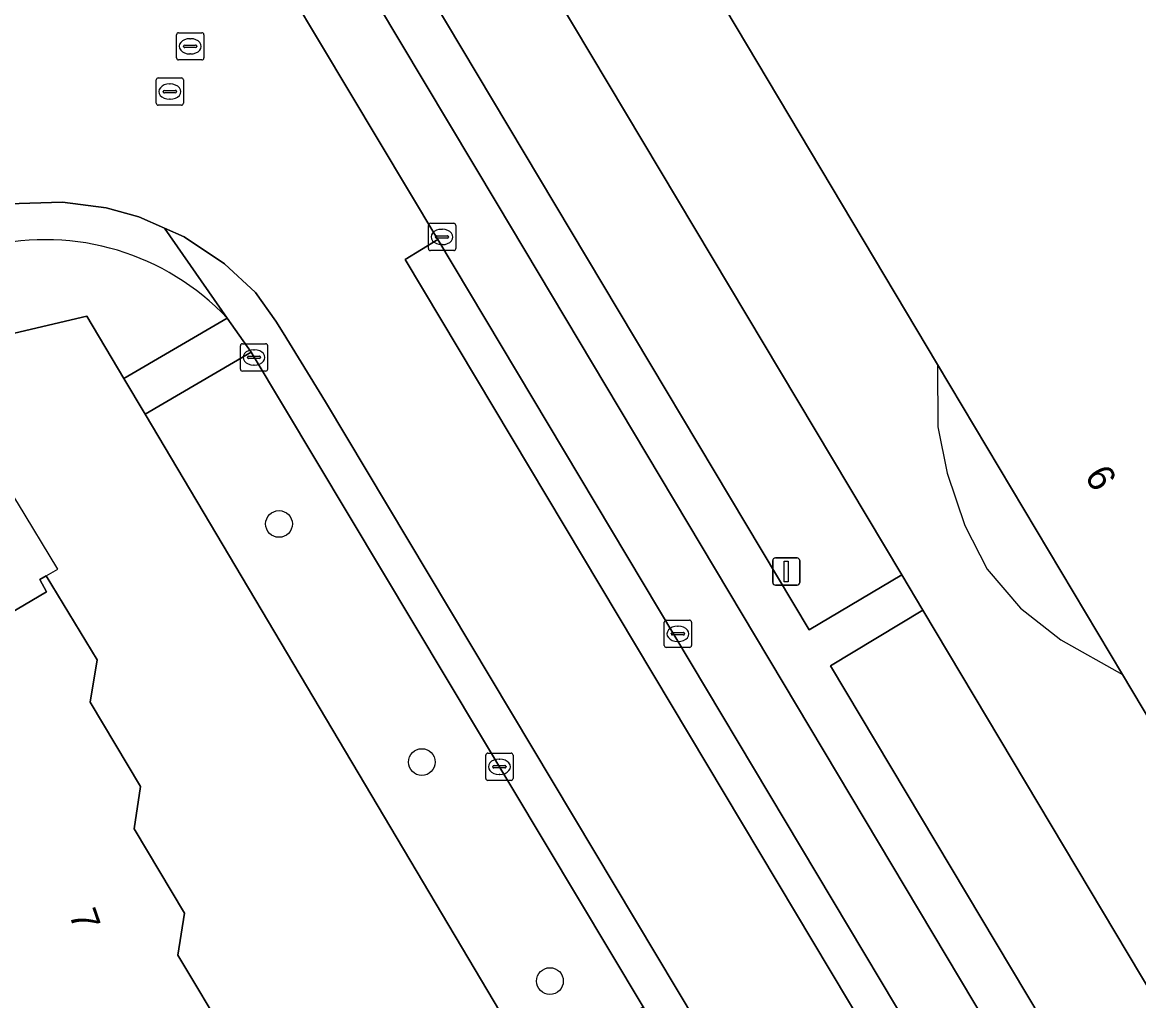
# Model space of a CAD drawing. Extents: x 156702 to 158052, y 387630 to 388992.
# Drawn here: x 157434.49 to 157475.41, y 388380.48 to 388416.34 of the extents above; entities that cross this region are included whole.
import ezdxf

# ---------------------------------------------------------------- set-up
doc = ezdxf.new("R2010")
doc.units = 0
for name, color, linetype in [('IMGEO_Berm_groen', 7, 'Continuous'), ('IMGEO_Boom', 7, 'Continuous'), ('IMGEO_Erf', 7, 'Continuous'), ('IMGEO_Groenvoorziening', 7, 'Continuous'), ('IMGEO_Kolk', 7, 'Continuous'), ('IMGEO_Lichtmast', 7, 'Continuous'), ('IMGEO_Pand', 7, 'Continuous'), ('IMGEO_Pand_nummerreeks', 7, 'Continuous'), ('IMGEO_Pand_overbouw', 7, 'Continuous'), ('IMGEO_Parkeervlak_gesloten', 7, 'Continuous'), ('IMGEO_Parkeervlak_open', 7, 'Continuous'), ('IMGEO_Rijbaan_lokaal_gesloten', 7, 'Continuous'), ('IMGEO_Rioolput', 7, 'Continuous'), ('IMGEO_Voetpad_open', 7, 'Continuous')]:
    doc.layers.add(name, color=color, linetype=linetype)

msp = doc.modelspace()

# ---------------------------------------------------------------- linework, layer by layer
at = {"layer": 'IMGEO_Berm_groen'}
for points in [[(157433.245, 388408.125), (157406.444, 388401.833), (157406.797, 388400.344), (157405.459, 388400.051), (157405.856, 388398.287), (157436.862, 388405.571)], [(157436.862, 388405.571), (157438.216, 388403.291), (157442, 388405.495)]]:
    msp.add_lwpolyline(points, dxfattribs=at)
msp.add_lwpolyline([(157442.881, 388404.255), (157439, 388401.98), (157454.144, 388376.467), (157456.016, 388377.549), (157455.147, 388378.994), (157457.241, 388380.247)], close=True, dxfattribs=at)
msp.add_arc((157435.352, 388399.251), 9.121, 43.2037, 103.3558, dxfattribs=at)
at = {"layer": 'IMGEO_Boom'}
for centre in [(157443.9, 388397.953), (157449.135, 388389.225), (157453.83, 388381.196)]:
    msp.add_circle(centre, 0.489, dxfattribs=at)
at = {"layer": 'IMGEO_Erf'}
msp.add_lwpolyline([(157547.871, 388429.689), (157554.354, 388433.564), (157571.439, 388443.663), (157589.423, 388413.332), (157572.504, 388403.237), (157507.777, 388364.615), (157503.483, 388362.052), (157500, 388367.867), (157492.6, 388380.221), (157484.836, 388375.623), (157474.815, 388392.432), (157468.035, 388403.803), (157457.928, 388420.757), (157465.642, 388425.383), (157458.278, 388437.731), (157479.831, 388450.591), (157474.478, 388459.507), (157483.232, 388464.697), (157504.846, 388477.512), (157505.506, 388476.399), (157508.774, 388478.336), (157513.443, 388470.461), (157521.03, 388474.959)], close=True, dxfattribs=at)
for points in [[(157445.84, 388431.057), (157466.727, 388396.084), (157467.503, 388394.79), (157486.764, 388362.512), (157492.337, 388353.141), (157497.168, 388345.09), (157497.343, 388345.203), (157498.936, 388342.642), (157507.195, 388328.982), (157508.889, 388326.101), (157508.65, 388325.957), (157534.566, 388282.769)], [(157504.449, 388292.394), (157503.711, 388293.661), (157498.371, 388302.585), (157497.549, 388303.944), (157495.313, 388307.639), (157488.647, 388318.784), (157481.363, 388331.049), (157472.288, 388346.172), (157468.42, 388352.617), (157465.121, 388358.149), (157461.541, 388364.108), (157458.676, 388368.895), (157454.144, 388376.467), (157439, 388401.98), (157438.216, 388403.291), (157436.862, 388405.571), (157405.856, 388398.287)], [(157433.009, 388394.068), (157435.379, 388395.461), (157435.131, 388395.916), (157435.365, 388396.049), (157437.235, 388392.972), (157436.98, 388391.415), (157438.822, 388388.332), (157438.588, 388386.775), (157440.438, 388383.688), (157440.195, 388382.141), (157442.035, 388379.067), (157441.79, 388377.509), (157443.627, 388374.435), (157443.196, 388372.79), (157439.969, 388370.867), (157444.704, 388362.933), (157443.119, 388361.819), (157420.062, 388345.615)]]:
    msp.add_lwpolyline(points, dxfattribs=at)
at = {"layer": 'IMGEO_Groenvoorziening'}
for points in [[(157466.727, 388396.084), (157445.84, 388431.057), (157442.469, 388429.038), (157443.743, 388426.865), (157453.443, 388410.621), (157463.326, 388394.073)], [(157486.764, 388362.512), (157467.503, 388394.79), (157464.109, 388392.747), (157482.364, 388362.19), (157483.412, 388360.492)]]:
    msp.add_lwpolyline(points, close=True, dxfattribs=at)
at = {"layer": 'IMGEO_Kolk'}
for p, q in [((157449.375, 388408.048), (157449.375, 388408.9)), ((157449.45, 388408.974), (157450.302, 388408.974)), ((157449.863, 388408.754), (157449.888, 388408.754)), ((157450.376, 388408.9), (157450.376, 388408.048)), ((157449.634, 388408.468), (157449.634, 388408.48)), ((157450.072, 388408.431), (157449.674, 388408.431)), ((157449.677, 388408.517), (157450.075, 388408.517)), ((157450.118, 388408.48), (157450.118, 388408.468)), ((157450.302, 388407.974), (157449.45, 388407.974)), ((157449.886, 388408.194), (157449.861, 388408.194)), ((157442.483, 388403.633), (157442.483, 388404.485)), ((157442.558, 388404.559), (157443.41, 388404.559)), ((157442.971, 388404.339), (157442.996, 388404.339)), ((157443.484, 388404.485), (157443.484, 388403.633)), ((157442.742, 388404.053), (157442.742, 388404.065)), ((157443.18, 388404.016), (157442.782, 388404.016)), ((157442.785, 388404.102), (157443.183, 388404.102)), ((157443.226, 388404.065), (157443.226, 388404.053)), ((157443.41, 388403.559), (157442.558, 388403.559)), ((157442.994, 388403.779), (157442.969, 388403.779)), ((157458.095, 388394.426), (157458.947, 388394.426)), ((157458.02, 388393.5), (157458.02, 388394.352)), ((157458.508, 388394.206), (157458.533, 388394.206)), ((157459.021, 388394.352), (157459.021, 388393.5)), ((157458.279, 388393.92), (157458.279, 388393.932)), ((157458.717, 388393.883), (157458.319, 388393.883)), ((157458.322, 388393.969), (157458.72, 388393.969)), ((157458.531, 388393.646), (157458.506, 388393.646)), ((157458.763, 388393.932), (157458.763, 388393.92)), ((157458.947, 388393.426), (157458.095, 388393.426)), ((157451.554, 388389.552), (157452.406, 388389.552)), ((157451.479, 388388.626), (157451.479, 388389.478)), ((157451.781, 388389.095), (157452.179, 388389.095)), ((157451.967, 388389.332), (157451.992, 388389.332)), ((157452.48, 388389.478), (157452.48, 388388.626)), ((157451.738, 388389.046), (157451.738, 388389.058)), ((157452.176, 388389.009), (157451.778, 388389.009)), ((157451.99, 388388.772), (157451.965, 388388.772)), ((157452.222, 388389.058), (157452.222, 388389.046)), ((157452.406, 388388.552), (157451.554, 388388.552))]:
    msp.add_line(p, q, dxfattribs=at)
for points in [[(157449.375, 388408.048), (157449.375, 388408.9)], [(157449.45, 388408.974), (157450.302, 388408.974)], [(157450.376, 388408.9), (157450.376, 388408.048)], [(157450.302, 388407.974), (157449.45, 388407.974)], [(157442.483, 388403.633), (157442.483, 388404.485)], [(157442.558, 388404.559), (157443.41, 388404.559)], [(157443.484, 388404.485), (157443.484, 388403.633)], [(157443.41, 388403.559), (157442.558, 388403.559)], [(157458.095, 388394.426), (157458.947, 388394.426)], [(157458.02, 388393.5), (157458.02, 388394.352)], [(157459.021, 388394.352), (157459.021, 388393.5)], [(157458.947, 388393.426), (157458.095, 388393.426)], [(157451.554, 388389.552), (157452.406, 388389.552)], [(157451.479, 388388.626), (157451.479, 388389.478)], [(157452.48, 388389.478), (157452.48, 388388.626)], [(157452.406, 388388.552), (157451.554, 388388.552)]]:
    msp.add_lwpolyline(points, dxfattribs=at)
for centre, radius, start, end in [((157449.452, 388408.898), 0.0765, 91.552, 178.448), ((157449.452, 388408.898), 0.0765, 91.552, 178.448), ((157450.3, 388408.898), 0.0765, 1.552, 88.448), ((157450.3, 388408.898), 0.0765, 1.552, 88.448), ((157449.674, 388408.477), 0.0403, 85.8775, 175.7526), ((157449.671, 388408.467), 0.0366, 178.938, 274.7102), ((157450.075, 388408.474), 0.043, 264.8664, 352.4533), ((157450.079, 388408.479), 0.0386, 1.7309, 96.639), ((157449.452, 388408.05), 0.0765, 181.552, 268.448), ((157449.452, 388408.05), 0.0765, 181.552, 268.448), ((157450.3, 388408.05), 0.0765, 271.552, 358.448), ((157450.3, 388408.05), 0.0765, 271.552, 358.448), ((157442.56, 388404.483), 0.0765, 91.552, 178.448), ((157442.56, 388404.483), 0.0765, 91.552, 178.448), ((157443.408, 388404.483), 0.0765, 1.552, 88.448), ((157443.408, 388404.483), 0.0765, 1.552, 88.448), ((157442.782, 388404.062), 0.0403, 85.8775, 175.7526), ((157442.779, 388404.052), 0.0366, 178.938, 274.7102), ((157443.183, 388404.059), 0.043, 264.8664, 352.4533), ((157443.187, 388404.064), 0.0386, 1.7309, 96.639), ((157442.56, 388403.635), 0.0765, 181.552, 268.448), ((157442.56, 388403.635), 0.0765, 181.552, 268.448), ((157443.408, 388403.635), 0.0765, 271.552, 358.448), ((157443.408, 388403.635), 0.0765, 271.552, 358.448), ((157458.097, 388394.35), 0.0765, 91.552, 178.448), ((157458.097, 388394.35), 0.0765, 91.552, 178.448), ((157458.945, 388394.35), 0.0765, 1.552, 88.448), ((157458.945, 388394.35), 0.0765, 1.552, 88.448), ((157458.319, 388393.929), 0.0403, 85.8775, 175.7526), ((157458.316, 388393.919), 0.0366, 178.938, 274.7102), ((157458.72, 388393.926), 0.043, 264.8664, 352.4533), ((157458.724, 388393.931), 0.0386, 1.7309, 96.639), ((157458.097, 388393.502), 0.0765, 181.552, 268.448), ((157458.097, 388393.502), 0.0765, 181.552, 268.448), ((157458.945, 388393.502), 0.0765, 271.552, 358.448), ((157458.945, 388393.502), 0.0765, 271.552, 358.448), ((157451.556, 388389.476), 0.0765, 91.552, 178.448), ((157451.556, 388389.476), 0.0765, 91.552, 178.448), ((157452.404, 388389.476), 0.0765, 1.552, 88.448), ((157452.404, 388389.476), 0.0765, 1.552, 88.448), ((157451.778, 388389.055), 0.0403, 85.8775, 175.7526), ((157452.183, 388389.057), 0.0386, 1.7309, 96.639), ((157451.775, 388389.045), 0.0366, 178.938, 274.7102), ((157452.179, 388389.052), 0.043, 264.8664, 352.4533), ((157451.556, 388388.628), 0.0765, 181.552, 268.448), ((157451.556, 388388.628), 0.0765, 181.552, 268.448), ((157452.404, 388388.628), 0.0765, 271.552, 358.448), ((157452.404, 388388.628), 0.0765, 271.552, 358.448)]:
    msp.add_arc(centre, radius, start, end, dxfattribs=at)
for centre, major_axis, ratio, start_param, end_param in [((157449.862, 388408.474), (-0.387, 0.002), 0.722429, 4.712389, 7.853982), ((157449.887, 388408.474), (-0.39, 0.002), 0.717154, 1.570796, 4.712389), ((157442.97, 388404.059), (-0.387, 0.002), 0.722429, 4.712389, 7.853982), ((157442.995, 388404.059), (-0.39, 0.002), 0.717154, 1.570796, 4.712389), ((157458.507, 388393.926), (-0.387, 0.002), 0.722429, 4.712389, 7.853982), ((157458.532, 388393.926), (-0.39, 0.002), 0.717154, 1.570796, 4.712389), ((157451.966, 388389.052), (-0.387, 0.002), 0.722429, 4.712389, 7.853982), ((157451.991, 388389.052), (-0.39, 0.002), 0.717154, 1.570796, 4.712389)]:
    msp.add_ellipse(centre, major_axis=major_axis, ratio=ratio, start_param=start_param, end_param=end_param, dxfattribs=at)
at = {"layer": 'IMGEO_Lichtmast'}
for p, q in [((157461.997, 388395.809), (157461.997, 388396.609)), ((157461.997, 388396.609), (157461.997, 388395.809)), ((157462.097, 388396.709), (157462.887, 388396.709)), ((157462.887, 388396.709), (157462.097, 388396.709)), ((157462.987, 388396.609), (157462.987, 388395.809)), ((157462.987, 388395.809), (157462.987, 388396.609)), ((157462.887, 388395.709), (157462.097, 388395.709)), ((157462.097, 388395.709), (157462.887, 388395.709))]:
    msp.add_line(p, q, dxfattribs=at)
msp.add_lwpolyline([(157462.417, 388396.584), (157462.567, 388396.584), (157462.567, 388395.834), (157462.417, 388395.834), (157462.417, 388396.584)], dxfattribs=at)
for centre, start, end in [((157462.097, 388396.609), 90, 180), ((157462.097, 388396.609), 90, 180), ((157462.887, 388396.609), 0, 90), ((157462.887, 388396.609), 360, 90), ((157462.097, 388395.809), 180, 270), ((157462.097, 388395.809), 180, 270), ((157462.887, 388395.809), 270, 0), ((157462.887, 388395.809), 270, 0)]:
    msp.add_arc(centre, 0.1, start, end, dxfattribs=at)
at = {"layer": 'IMGEO_Pand'}
msp.add_lwpolyline([(157571.439, 388443.663), (157554.354, 388433.564), (157547.871, 388429.689), (157521.03, 388474.959), (157513.443, 388470.461), (157508.774, 388478.336), (157505.506, 388476.399), (157504.846, 388477.512), (157483.232, 388464.697), (157474.478, 388459.507), (157479.831, 388450.591), (157458.278, 388437.731), (157465.642, 388425.383), (157457.928, 388420.757), (157468.035, 388403.803), (157474.815, 388392.432), (157484.836, 388375.623), (157492.6, 388380.221), (157500, 388367.867), (157503.483, 388362.052), (157507.777, 388364.615), (157572.504, 388403.237), (157589.423, 388413.332)], close=True, dxfattribs=at)
msp.add_lwpolyline([(157420.062, 388345.615), (157443.119, 388361.819), (157444.704, 388362.933), (157439.969, 388370.867), (157443.196, 388372.79), (157443.627, 388374.435), (157441.79, 388377.509), (157442.035, 388379.067), (157440.195, 388382.141), (157440.438, 388383.688), (157438.588, 388386.775), (157438.822, 388388.332), (157436.98, 388391.415), (157437.235, 388392.972), (157435.365, 388396.049), (157435.131, 388395.916), (157435.379, 388395.461), (157433.009, 388394.068)], dxfattribs=at)
at = {"layer": 'IMGEO_Pand_overbouw'}
for points in [[(157468.035, 388403.803), (157468.049, 388401.51), (157468.392, 388399.812), (157469.034, 388397.902), (157469.858, 388396.293), (157471.072, 388394.863), (157472.557, 388393.704), (157474.815, 388392.432)], [(157434.314, 388398.74), (157434.229, 388398.88), (157434.064, 388399.149), (157431.11, 388398.477), (157430.803, 388398.407), (157430.845, 388398.227), (157430.91, 388397.944), (157430.97, 388397.684), (157430.474, 388397.559), (157431.125, 388394.859), (157433.009, 388394.068), (157435.379, 388395.461), (157435.131, 388395.916), (157435.365, 388396.049), (157435.799, 388396.296)]]:
    msp.add_lwpolyline(points, close=True, dxfattribs=at)
at = {"layer": 'IMGEO_Parkeervlak_gesloten'}
msp.add_lwpolyline([(157442, 388405.495), (157439.697, 388408.794), (157438.758, 388409.208), (157437.559, 388409.538), (157435.969, 388409.754), (157433.976, 388409.683), (157432.658, 388409.425), (157428.83, 388408.527), (157314.242, 388381.65)], dxfattribs=at)
msp.add_arc((157435.352, 388399.251), 9.121, 43.2037, 103.3558, dxfattribs=at)
at = {"layer": 'IMGEO_Parkeervlak_open'}
msp.add_lwpolyline([(157451.89, 388409.685), (157442.194, 388425.919), (157440.013, 388424.616), (157449.717, 388408.375), (157478.665, 388359.931), (157480.832, 388361.226)], close=True, dxfattribs=at)
at = {"layer": 'IMGEO_Rijbaan_lokaal_gesloten'}
for points in [[(157521.91, 388258.748), (157544.741, 388276.909), (157543.368, 388276.275), (157541.623, 388275.675), (157541.437, 388275.634), (157539.765, 388275.265), (157537.564, 388275.061), (157535.848, 388275.107), (157533.594, 388275.442), (157531.639, 388276.001), (157529.748, 388276.805), (157527.833, 388277.93), (157525.577, 388279.781), (157523.713, 388281.965), (157522.63, 388283.637), (157448.518, 388407.652), (157449.717, 388408.375), (157440.013, 388424.616)], [(157427.317, 388414.923), (157427.649, 388413.564), (157428.83, 388408.527), (157432.658, 388409.425), (157433.976, 388409.683), (157435.969, 388409.754), (157437.559, 388409.538), (157438.758, 388409.208), (157439.697, 388408.794), (157440.425, 388408.473), (157441.903, 388407.485), (157443.038, 388406.442), (157443.784, 388405.392), (157444.05, 388404.959), (157445.602, 388402.433), (157521.372, 388275.706), (157522.175, 388274.237)], [(157445.602, 388402.433), (157444.05, 388404.959), (157443.784, 388405.392), (157443.038, 388406.442), (157441.903, 388407.485), (157440.425, 388408.473), (157439.697, 388408.794), (157442, 388405.495), (157442.881, 388404.255), (157457.241, 388380.247), (157466.539, 388364.693), (157468.101, 388362.064), (157473.169, 388353.577), (157476.028, 388348.789), (157483.682, 388335.969), (157486.086, 388331.941), (157487.014, 388330.374), (157491.899, 388322.225), (157499.227, 388309.952), (157501.418, 388306.299), (157508.32, 388294.619), (157510.49, 388290.954), (157510.999, 388290.093), (157520.454, 388274.287)], [(157524.454, 388283.369), (157523.664, 388284.624), (157499.246, 388325.487), (157492.538, 388336.713), (157486.42, 388346.952), (157478.665, 388359.931), (157449.717, 388408.375), (157448.518, 388407.652), (157522.63, 388283.637), (157523.713, 388281.965), (157525.577, 388279.781), (157527.833, 388277.93), (157529.748, 388276.805), (157531.639, 388276.001), (157533.594, 388275.442), (157535.848, 388275.107), (157537.564, 388275.061), (157543.491, 388277.739), (157545.544, 388278.817), (157545.414, 388278.924)], [(157522.175, 388274.237), (157521.372, 388275.706), (157445.602, 388402.433)]]:
    msp.add_lwpolyline(points, dxfattribs=at)
at = {"layer": 'IMGEO_Rioolput'}
for p, q in [((157440.145, 388415.036), (157440.145, 388415.888)), ((157440.22, 388415.962), (157441.072, 388415.962)), ((157440.633, 388415.742), (157440.658, 388415.742)), ((157441.146, 388415.888), (157441.146, 388415.036)), ((157440.404, 388415.456), (157440.404, 388415.468)), ((157440.842, 388415.419), (157440.444, 388415.419)), ((157440.447, 388415.505), (157440.845, 388415.505)), ((157440.888, 388415.468), (157440.888, 388415.456)), ((157441.072, 388414.962), (157440.22, 388414.962)), ((157440.656, 388415.182), (157440.631, 388415.182)), ((157439.398, 388413.377), (157439.398, 388414.229)), ((157439.473, 388414.303), (157440.325, 388414.303)), ((157439.886, 388414.083), (157439.911, 388414.083)), ((157440.399, 388414.229), (157440.399, 388413.377)), ((157439.657, 388413.797), (157439.657, 388413.809)), ((157440.095, 388413.76), (157439.697, 388413.76)), ((157439.7, 388413.846), (157440.098, 388413.846)), ((157440.141, 388413.809), (157440.141, 388413.797)), ((157440.325, 388413.303), (157439.473, 388413.303)), ((157439.909, 388413.523), (157439.884, 388413.523))]:
    msp.add_line(p, q, dxfattribs=at)
for points in [[(157440.145, 388415.036), (157440.145, 388415.888)], [(157440.22, 388415.962), (157441.072, 388415.962)], [(157441.146, 388415.888), (157441.146, 388415.036)], [(157441.072, 388414.962), (157440.22, 388414.962)], [(157439.398, 388413.377), (157439.398, 388414.229)], [(157439.473, 388414.303), (157440.325, 388414.303)], [(157440.399, 388414.229), (157440.399, 388413.377)], [(157440.325, 388413.303), (157439.473, 388413.303)]]:
    msp.add_lwpolyline(points, dxfattribs=at)
for centre, radius, start, end in [((157440.222, 388415.886), 0.0765, 91.552, 178.448), ((157440.222, 388415.886), 0.0765, 91.552, 178.448), ((157441.07, 388415.886), 0.0765, 1.552, 88.448), ((157441.07, 388415.886), 0.0765, 1.552, 88.448), ((157440.444, 388415.465), 0.0403, 85.8775, 175.7526), ((157440.441, 388415.455), 0.0366, 178.938, 274.7102), ((157440.845, 388415.462), 0.043, 264.8664, 352.4533), ((157440.849, 388415.467), 0.0386, 1.7309, 96.639), ((157440.222, 388415.038), 0.0765, 181.552, 268.448), ((157440.222, 388415.038), 0.0765, 181.552, 268.448), ((157441.07, 388415.038), 0.0765, 271.552, 358.448), ((157441.07, 388415.038), 0.0765, 271.552, 358.448), ((157439.475, 388414.227), 0.0765, 91.552, 178.448), ((157439.475, 388414.227), 0.0765, 91.552, 178.448), ((157440.323, 388414.227), 0.0765, 1.552, 88.448), ((157440.323, 388414.227), 0.0765, 1.552, 88.448), ((157439.697, 388413.806), 0.0403, 85.8775, 175.7526), ((157439.694, 388413.796), 0.0366, 178.938, 274.7102), ((157440.098, 388413.803), 0.043, 264.8664, 352.4533), ((157440.102, 388413.808), 0.0386, 1.7309, 96.639), ((157439.475, 388413.379), 0.0765, 181.552, 268.448), ((157439.475, 388413.379), 0.0765, 181.552, 268.448), ((157440.323, 388413.379), 0.0765, 271.552, 358.448), ((157440.323, 388413.379), 0.0765, 271.552, 358.448)]:
    msp.add_arc(centre, radius, start, end, dxfattribs=at)
for centre, major_axis, ratio, start_param, end_param in [((157440.632, 388415.462), (-0.387, 0.002), 0.722429, 4.712389, 7.853982), ((157440.657, 388415.462), (-0.39, 0.002), 0.717154, 1.570796, 4.712389), ((157439.885, 388413.803), (-0.387, 0.002), 0.722429, 4.712389, 7.853982), ((157439.91, 388413.803), (-0.39, 0.002), 0.717154, 1.570796, 4.712389)]:
    msp.add_ellipse(centre, major_axis=major_axis, ratio=ratio, start_param=start_param, end_param=end_param, dxfattribs=at)
at = {"layer": 'IMGEO_Voetpad_open'}
for points in [[(157443.743, 388426.865), (157442.194, 388425.919), (157451.89, 388409.685), (157480.832, 388361.226), (157482.364, 388362.19), (157464.109, 388392.747), (157467.503, 388394.79), (157466.727, 388396.084), (157463.326, 388394.073), (157453.443, 388410.621)], [(157442, 388405.495), (157438.216, 388403.291), (157439, 388401.98), (157442.881, 388404.255)]]:
    msp.add_lwpolyline(points, close=True, dxfattribs=at)

# ---------------------------------------------------------------- texts
at = {"layer": 'IMGEO_Pand_nummerreeks'}
for s, rotation, p in [('6', 300.802, (157473.406, 388399.717)), ('7', 289.0802, (157436.195, 388383.65))]:
    msp.add_text(s, height=1, rotation=rotation, dxfattribs=at).set_placement(p)

doc.saveas('drawing.dxf')
